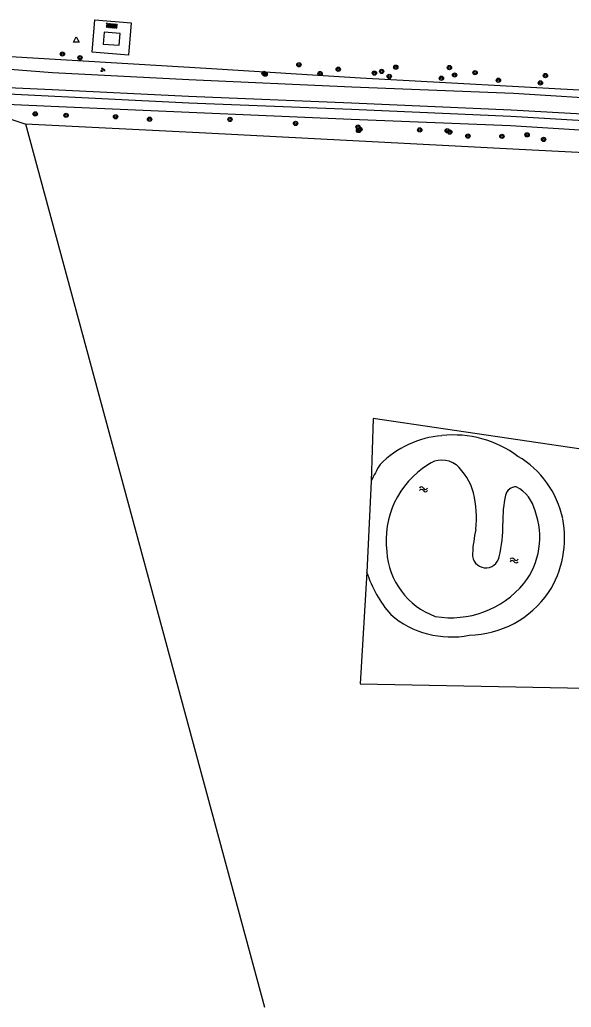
# Model space of a CAD drawing. Extents: x 128999 to 131010, y 395498 to 399007.
# Drawn here: x 129940.6 to 130043.8, y 395500 to 395684.8 of the extents above; entities that cross this region are included whole.
import ezdxf

# ---------------------------------------------------------------- set-up
doc = ezdxf.new("R2010")
doc.units = 0
for name, color, linetype in [('gg-afsc-draadraster', 7, 'Continuous'), ('gg-knt-onverhard', 7, 'Continuous'), ('gg-knt-verharding', 7, 'Continuous'), ('gg-kntw-bovenkant insteek waterloop', 7, 'Continuous'), ('gg-kntw-waterlijn', 7, 'Continuous'), ('gg-kwrk-betonelement', 7, 'Continuous'), ('gt-grn-groengrens', 7, 'Continuous'), ('gt-symb-boom', 7, 'Continuous'), ('gt-symb-groenvak', 7, 'Continuous'), ('gt-symb-overige verharding', 7, 'Continuous'), ('gt-symb-waterafsluiter', 7, 'Continuous'), ('gt-symb-watersymbool', 7, 'Continuous')]:
    doc.layers.add(name, color=color, linetype=linetype)

# ---------------------------------------------------------------- blocks, each defined once
blk = doc.blocks.new('gt0-BOOM')
at = {"layer": 'gt-symb-boom'}
for radius in [0.4, 0.2]:
    blk.add_circle((0, 0), radius, dxfattribs=at)
blk = doc.blocks.new('gt0-WAFSL')
at = {"layer": 'gt-symb-waterafsluiter'}
for p, q in [((-0.5, -0.33), (0, 0.67)), ((0, 0.67), (0.5, -0.33)), ((0.5, -0.33), (-0.5, -0.33))]:
    blk.add_line(p, q, dxfattribs=at)
blk = doc.blocks.new('gt0-GRVAK')
at = {"layer": 'gt-symb-groenvak'}
for p, q in [((-0.11, 0.19), (-0.23, 0.24)), ((-0.18, 0.15), (0.09, 0.15)), ((-0.09, 0.21), (-0.16, 0.32)), ((-0.05, 0.21), (-0.05, 0.39)), ((0, 0.21), (0.06, 0.32)), ((0.01, 0.19), (0.13, 0.24)), ((0.26, -0.05), (0.2, 0.06)), ((0.31, -0.05), (0.31, 0.13)), ((0.35, -0.05), (0.41, 0.06)), ((-0.24, -0.23), (-0.36, -0.18)), ((-0.32, -0.26), (-0.05, -0.26)), ((-0.23, -0.21), (-0.29, -0.1)), ((-0.18, -0.2), (-0.18, -0.02)), ((-0.14, -0.21), (-0.07, -0.1)), ((-0.12, -0.23), (0, -0.18)), ((0.24, -0.07), (0.12, -0.02)), ((0.17, -0.11), (0.44, -0.11)), ((0.37, -0.07), (0.49, -0.02))]:
    blk.add_line(p, q, dxfattribs=at)
blk = doc.blocks.new('gt0-OVH')
at = {"layer": 'gt-symb-overige verharding'}
for points in [[(-0.97, 0.3), (-0.97, 0.31), (-0.96, 0.32), (-0.97, 0.33), (-0.97, 0.34), (-0.98, 0.35), (-0.99, 0.35), (-1, 0.36), (-1.01, 0.35), (-1.02, 0.35), (-1.03, 0.34), (-1.03, 0.33), (-1.04, 0.32), (-1.03, 0.31), (-1.03, 0.3), (-1.02, 0.29), (-1.01, 0.29), (-1, 0.28), (-0.99, 0.29), (-0.98, 0.29)], [(-0.87, 0.11), (-0.87, 0.12), (-0.86, 0.13), (-0.87, 0.14), (-0.87, 0.15), (-0.88, 0.16), (-0.89, 0.16), (-0.9, 0.16), (-0.91, 0.16), (-0.92, 0.16), (-0.93, 0.15), (-0.93, 0.14), (-0.94, 0.13), (-0.93, 0.12), (-0.93, 0.11), (-0.92, 0.1), (-0.91, 0.09), (-0.9, 0.09), (-0.89, 0.09), (-0.88, 0.1)], [(-0.77, 0.3), (-0.77, 0.31), (-0.76, 0.32), (-0.77, 0.33), (-0.77, 0.34), (-0.78, 0.35), (-0.79, 0.35), (-0.8, 0.36), (-0.81, 0.35), (-0.82, 0.35), (-0.83, 0.34), (-0.83, 0.33), (-0.84, 0.32), (-0.83, 0.31), (-0.83, 0.3), (-0.82, 0.29), (-0.81, 0.29), (-0.8, 0.28), (-0.79, 0.29), (-0.78, 0.29)], [(-0.67, 0.11), (-0.67, 0.12), (-0.66, 0.13), (-0.67, 0.14), (-0.67, 0.15), (-0.68, 0.16), (-0.69, 0.16), (-0.7, 0.16), (-0.71, 0.16), (-0.72, 0.16), (-0.73, 0.15), (-0.73, 0.14), (-0.74, 0.13), (-0.73, 0.12), (-0.73, 0.11), (-0.72, 0.1), (-0.71, 0.09), (-0.7, 0.09), (-0.69, 0.09), (-0.68, 0.1)], [(-0.57, 0.3), (-0.57, 0.31), (-0.56, 0.32), (-0.57, 0.33), (-0.57, 0.34), (-0.58, 0.35), (-0.59, 0.35), (-0.6, 0.36), (-0.61, 0.35), (-0.62, 0.35), (-0.63, 0.34), (-0.63, 0.33), (-0.64, 0.32), (-0.63, 0.31), (-0.63, 0.3), (-0.62, 0.29), (-0.61, 0.29), (-0.6, 0.28), (-0.59, 0.29), (-0.58, 0.29)], [(-0.47, 0.11), (-0.47, 0.12), (-0.46, 0.13), (-0.47, 0.14), (-0.47, 0.15), (-0.48, 0.16), (-0.49, 0.16), (-0.5, 0.16), (-0.51, 0.16), (-0.52, 0.16), (-0.53, 0.15), (-0.53, 0.14), (-0.54, 0.13), (-0.53, 0.12), (-0.53, 0.11), (-0.52, 0.1), (-0.51, 0.09), (-0.5, 0.09), (-0.49, 0.09), (-0.48, 0.1)], [(-0.37, 0.3), (-0.37, 0.31), (-0.36, 0.32), (-0.37, 0.33), (-0.37, 0.34), (-0.38, 0.35), (-0.39, 0.35), (-0.4, 0.36), (-0.41, 0.35), (-0.42, 0.35), (-0.43, 0.34), (-0.43, 0.33), (-0.44, 0.32), (-0.43, 0.31), (-0.43, 0.3), (-0.42, 0.29), (-0.41, 0.29), (-0.4, 0.28), (-0.39, 0.29), (-0.38, 0.29)], [(-0.27, 0.11), (-0.27, 0.12), (-0.26, 0.13), (-0.27, 0.14), (-0.27, 0.15), (-0.28, 0.16), (-0.29, 0.16), (-0.3, 0.16), (-0.31, 0.16), (-0.32, 0.16), (-0.33, 0.15), (-0.33, 0.14), (-0.34, 0.13), (-0.33, 0.12), (-0.33, 0.11), (-0.32, 0.1), (-0.31, 0.09), (-0.3, 0.09), (-0.29, 0.09), (-0.28, 0.1)], [(-0.17, 0.3), (-0.17, 0.31), (-0.16, 0.32), (-0.17, 0.33), (-0.17, 0.34), (-0.18, 0.35), (-0.19, 0.35), (-0.2, 0.36), (-0.21, 0.35), (-0.22, 0.35), (-0.23, 0.34), (-0.23, 0.33), (-0.24, 0.32), (-0.23, 0.31), (-0.23, 0.3), (-0.22, 0.29), (-0.21, 0.29), (-0.2, 0.28), (-0.19, 0.29), (-0.18, 0.29)], [(-0.07, 0.11), (-0.07, 0.12), (-0.06, 0.13), (-0.07, 0.14), (-0.07, 0.15), (-0.08, 0.16), (-0.09, 0.16), (-0.1, 0.16), (-0.11, 0.16), (-0.12, 0.16), (-0.13, 0.15), (-0.13, 0.14), (-0.14, 0.13), (-0.13, 0.12), (-0.13, 0.11), (-0.12, 0.1), (-0.11, 0.09), (-0.1, 0.09), (-0.09, 0.09), (-0.08, 0.1)], [(0.03, 0.3), (0.03, 0.31), (0.04, 0.32), (0.03, 0.33), (0.03, 0.34), (0.02, 0.35), (0.01, 0.35), (0, 0.36), (-0.01, 0.35), (-0.02, 0.35), (-0.03, 0.34), (-0.03, 0.33), (-0.04, 0.32), (-0.03, 0.31), (-0.03, 0.3), (-0.02, 0.29), (-0.01, 0.29), (0, 0.28), (0.01, 0.29), (0.02, 0.29)], [(0.13, 0.11), (0.13, 0.12), (0.14, 0.13), (0.13, 0.14), (0.13, 0.15), (0.12, 0.16), (0.11, 0.16), (0.1, 0.16), (0.09, 0.16), (0.08, 0.16), (0.07, 0.15), (0.07, 0.14), (0.06, 0.13), (0.07, 0.12), (0.07, 0.11), (0.08, 0.1), (0.09, 0.09), (0.1, 0.09), (0.11, 0.09), (0.12, 0.1)], [(0.23, 0.3), (0.23, 0.31), (0.24, 0.32), (0.23, 0.33), (0.23, 0.34), (0.22, 0.35), (0.21, 0.35), (0.2, 0.36), (0.19, 0.35), (0.18, 0.35), (0.17, 0.34), (0.17, 0.33), (0.16, 0.32), (0.17, 0.31), (0.17, 0.3), (0.18, 0.29), (0.19, 0.29), (0.2, 0.28), (0.21, 0.29), (0.22, 0.29)], [(0.33, 0.11), (0.33, 0.12), (0.34, 0.13), (0.33, 0.14), (0.33, 0.15), (0.32, 0.16), (0.31, 0.16), (0.3, 0.16), (0.29, 0.16), (0.28, 0.16), (0.27, 0.15), (0.27, 0.14), (0.26, 0.13), (0.27, 0.12), (0.27, 0.11), (0.28, 0.1), (0.29, 0.09), (0.3, 0.09), (0.31, 0.09), (0.32, 0.1)], [(0.43, 0.3), (0.43, 0.31), (0.44, 0.32), (0.43, 0.33), (0.43, 0.34), (0.42, 0.35), (0.41, 0.35), (0.4, 0.36), (0.39, 0.35), (0.38, 0.35), (0.37, 0.34), (0.37, 0.33), (0.36, 0.32), (0.37, 0.31), (0.37, 0.3), (0.38, 0.29), (0.39, 0.29), (0.4, 0.28), (0.41, 0.29), (0.42, 0.29)], [(0.53, 0.11), (0.53, 0.12), (0.54, 0.13), (0.53, 0.14), (0.53, 0.15), (0.52, 0.16), (0.51, 0.16), (0.5, 0.16), (0.49, 0.16), (0.48, 0.16), (0.47, 0.15), (0.47, 0.14), (0.46, 0.13), (0.47, 0.12), (0.47, 0.11), (0.48, 0.1), (0.49, 0.09), (0.5, 0.09), (0.51, 0.09), (0.52, 0.1)], [(0.63, 0.3), (0.63, 0.31), (0.64, 0.32), (0.63, 0.33), (0.63, 0.34), (0.62, 0.35), (0.61, 0.35), (0.6, 0.36), (0.59, 0.35), (0.58, 0.35), (0.57, 0.34), (0.57, 0.33), (0.56, 0.32), (0.57, 0.31), (0.57, 0.3), (0.58, 0.29), (0.59, 0.29), (0.6, 0.28), (0.61, 0.29), (0.62, 0.29)], [(0.73, 0.11), (0.73, 0.12), (0.74, 0.13), (0.73, 0.14), (0.73, 0.15), (0.72, 0.16), (0.71, 0.16), (0.7, 0.16), (0.69, 0.16), (0.68, 0.16), (0.67, 0.15), (0.67, 0.14), (0.66, 0.13), (0.67, 0.12), (0.67, 0.11), (0.68, 0.1), (0.69, 0.09), (0.7, 0.09), (0.71, 0.09), (0.72, 0.1)], [(0.83, 0.3), (0.83, 0.31), (0.84, 0.32), (0.83, 0.33), (0.83, 0.34), (0.82, 0.35), (0.81, 0.35), (0.8, 0.36), (0.79, 0.35), (0.78, 0.35), (0.77, 0.34), (0.77, 0.33), (0.76, 0.32), (0.77, 0.31), (0.77, 0.3), (0.78, 0.29), (0.79, 0.29), (0.8, 0.28), (0.81, 0.29), (0.82, 0.29)], [(0.93, 0.11), (0.93, 0.12), (0.94, 0.13), (0.93, 0.14), (0.93, 0.15), (0.92, 0.16), (0.91, 0.16), (0.9, 0.16), (0.89, 0.16), (0.88, 0.16), (0.87, 0.15), (0.87, 0.14), (0.86, 0.13), (0.87, 0.12), (0.87, 0.11), (0.88, 0.1), (0.89, 0.09), (0.9, 0.09), (0.91, 0.09), (0.92, 0.1)], [(1.03, 0.3), (1.03, 0.31), (1.04, 0.32), (1.03, 0.33), (1.03, 0.34), (1.02, 0.35), (1.01, 0.35), (1, 0.36), (0.99, 0.35), (0.98, 0.35), (0.97, 0.34), (0.97, 0.33), (0.96, 0.32), (0.97, 0.31), (0.97, 0.3), (0.98, 0.29), (0.99, 0.29), (1, 0.28), (1.01, 0.29), (1.02, 0.29)], [(-0.97, -0.14), (-0.97, -0.13), (-0.96, -0.12), (-0.97, -0.11), (-0.97, -0.1), (-0.98, -0.09), (-0.99, -0.09), (-1, -0.08), (-1.01, -0.09), (-1.02, -0.09), (-1.03, -0.1), (-1.03, -0.11), (-1.04, -0.12), (-1.03, -0.13), (-1.03, -0.14), (-1.02, -0.15), (-1.01, -0.15), (-1, -0.16), (-0.99, -0.15), (-0.98, -0.15)], [(-0.87, -0.33), (-0.87, -0.32), (-0.86, -0.31), (-0.87, -0.3), (-0.87, -0.29), (-0.88, -0.28), (-0.89, -0.28), (-0.9, -0.28), (-0.91, -0.28), (-0.92, -0.28), (-0.93, -0.29), (-0.93, -0.3), (-0.94, -0.31), (-0.93, -0.32), (-0.93, -0.33), (-0.92, -0.34), (-0.91, -0.35), (-0.9, -0.35), (-0.89, -0.35), (-0.88, -0.34)], [(-0.77, -0.14), (-0.77, -0.13), (-0.76, -0.12), (-0.77, -0.11), (-0.77, -0.1), (-0.78, -0.09), (-0.79, -0.09), (-0.8, -0.08), (-0.81, -0.09), (-0.82, -0.09), (-0.83, -0.1), (-0.83, -0.11), (-0.84, -0.12), (-0.83, -0.13), (-0.83, -0.14), (-0.82, -0.15), (-0.81, -0.15), (-0.8, -0.16), (-0.79, -0.15), (-0.78, -0.15)], [(-0.67, -0.33), (-0.67, -0.32), (-0.66, -0.31), (-0.67, -0.3), (-0.67, -0.29), (-0.68, -0.28), (-0.69, -0.28), (-0.7, -0.28), (-0.71, -0.28), (-0.72, -0.28), (-0.73, -0.29), (-0.73, -0.3), (-0.74, -0.31), (-0.73, -0.32), (-0.73, -0.33), (-0.72, -0.34), (-0.71, -0.35), (-0.7, -0.35), (-0.69, -0.35), (-0.68, -0.34)], [(-0.57, -0.14), (-0.57, -0.13), (-0.56, -0.12), (-0.57, -0.11), (-0.57, -0.1), (-0.58, -0.09), (-0.59, -0.09), (-0.6, -0.08), (-0.61, -0.09), (-0.62, -0.09), (-0.63, -0.1), (-0.63, -0.11), (-0.64, -0.12), (-0.63, -0.13), (-0.63, -0.14), (-0.62, -0.15), (-0.61, -0.15), (-0.6, -0.16), (-0.59, -0.15), (-0.58, -0.15)], [(-0.47, -0.33), (-0.47, -0.32), (-0.46, -0.31), (-0.47, -0.3), (-0.47, -0.29), (-0.48, -0.28), (-0.49, -0.28), (-0.5, -0.28), (-0.51, -0.28), (-0.52, -0.28), (-0.53, -0.29), (-0.53, -0.3), (-0.54, -0.31), (-0.53, -0.32), (-0.53, -0.33), (-0.52, -0.34), (-0.51, -0.35), (-0.5, -0.35), (-0.49, -0.35), (-0.48, -0.34)], [(-0.37, -0.14), (-0.37, -0.13), (-0.36, -0.12), (-0.37, -0.11), (-0.37, -0.1), (-0.38, -0.09), (-0.39, -0.09), (-0.4, -0.08), (-0.41, -0.09), (-0.42, -0.09), (-0.43, -0.1), (-0.43, -0.11), (-0.44, -0.12), (-0.43, -0.13), (-0.43, -0.14), (-0.42, -0.15), (-0.41, -0.15), (-0.4, -0.16), (-0.39, -0.15), (-0.38, -0.15)], [(-0.27, -0.33), (-0.27, -0.32), (-0.26, -0.31), (-0.27, -0.3), (-0.27, -0.29), (-0.28, -0.28), (-0.29, -0.28), (-0.3, -0.28), (-0.31, -0.28), (-0.32, -0.28), (-0.33, -0.29), (-0.33, -0.3), (-0.34, -0.31), (-0.33, -0.32), (-0.33, -0.33), (-0.32, -0.34), (-0.31, -0.35), (-0.3, -0.35), (-0.29, -0.35), (-0.28, -0.34)], [(-0.17, -0.14), (-0.17, -0.13), (-0.16, -0.12), (-0.17, -0.11), (-0.17, -0.1), (-0.18, -0.09), (-0.19, -0.09), (-0.2, -0.08), (-0.21, -0.09), (-0.22, -0.09), (-0.23, -0.1), (-0.23, -0.11), (-0.24, -0.12), (-0.23, -0.13), (-0.23, -0.14), (-0.22, -0.15), (-0.21, -0.15), (-0.2, -0.16), (-0.19, -0.15), (-0.18, -0.15)], [(-0.07, -0.33), (-0.07, -0.32), (-0.06, -0.31), (-0.07, -0.3), (-0.07, -0.29), (-0.08, -0.28), (-0.09, -0.28), (-0.1, -0.28), (-0.11, -0.28), (-0.12, -0.28), (-0.13, -0.29), (-0.13, -0.3), (-0.14, -0.31), (-0.13, -0.32), (-0.13, -0.33), (-0.12, -0.34), (-0.11, -0.35), (-0.1, -0.35), (-0.09, -0.35), (-0.08, -0.34)], [(0.03, -0.14), (0.03, -0.13), (0.04, -0.12), (0.03, -0.11), (0.03, -0.1), (0.02, -0.09), (0.01, -0.09), (0, -0.08), (-0.01, -0.09), (-0.02, -0.09), (-0.03, -0.1), (-0.03, -0.11), (-0.04, -0.12), (-0.03, -0.13), (-0.03, -0.14), (-0.02, -0.15), (-0.01, -0.15), (0, -0.16), (0.01, -0.15), (0.02, -0.15)], [(0.13, -0.33), (0.13, -0.32), (0.14, -0.31), (0.13, -0.3), (0.13, -0.29), (0.12, -0.28), (0.11, -0.28), (0.1, -0.28), (0.09, -0.28), (0.08, -0.28), (0.07, -0.29), (0.07, -0.3), (0.06, -0.31), (0.07, -0.32), (0.07, -0.33), (0.08, -0.34), (0.09, -0.35), (0.1, -0.35), (0.11, -0.35), (0.12, -0.34)], [(0.23, -0.14), (0.23, -0.13), (0.24, -0.12), (0.23, -0.11), (0.23, -0.1), (0.22, -0.09), (0.21, -0.09), (0.2, -0.08), (0.19, -0.09), (0.18, -0.09), (0.17, -0.1), (0.17, -0.11), (0.16, -0.12), (0.17, -0.13), (0.17, -0.14), (0.18, -0.15), (0.19, -0.15), (0.2, -0.16), (0.21, -0.15), (0.22, -0.15)], [(0.33, -0.33), (0.33, -0.32), (0.34, -0.31), (0.33, -0.3), (0.33, -0.29), (0.32, -0.28), (0.31, -0.28), (0.3, -0.28), (0.29, -0.28), (0.28, -0.28), (0.27, -0.29), (0.27, -0.3), (0.26, -0.31), (0.27, -0.32), (0.27, -0.33), (0.28, -0.34), (0.29, -0.35), (0.3, -0.35), (0.31, -0.35), (0.32, -0.34)], [(0.43, -0.14), (0.43, -0.13), (0.44, -0.12), (0.43, -0.11), (0.43, -0.1), (0.42, -0.09), (0.41, -0.09), (0.4, -0.08), (0.39, -0.09), (0.38, -0.09), (0.37, -0.1), (0.37, -0.11), (0.36, -0.12), (0.37, -0.13), (0.37, -0.14), (0.38, -0.15), (0.39, -0.15), (0.4, -0.16), (0.41, -0.15), (0.42, -0.15)], [(0.53, -0.33), (0.53, -0.32), (0.54, -0.31), (0.53, -0.3), (0.53, -0.29), (0.52, -0.28), (0.51, -0.28), (0.5, -0.28), (0.49, -0.28), (0.48, -0.28), (0.47, -0.29), (0.47, -0.3), (0.46, -0.31), (0.47, -0.32), (0.47, -0.33), (0.48, -0.34), (0.49, -0.35), (0.5, -0.35), (0.51, -0.35), (0.52, -0.34)], [(0.63, -0.14), (0.63, -0.13), (0.64, -0.12), (0.63, -0.11), (0.63, -0.1), (0.62, -0.09), (0.61, -0.09), (0.6, -0.08), (0.59, -0.09), (0.58, -0.09), (0.57, -0.1), (0.57, -0.11), (0.56, -0.12), (0.57, -0.13), (0.57, -0.14), (0.58, -0.15), (0.59, -0.15), (0.6, -0.16), (0.61, -0.15), (0.62, -0.15)], [(0.73, -0.33), (0.73, -0.32), (0.74, -0.31), (0.73, -0.3), (0.73, -0.29), (0.72, -0.28), (0.71, -0.28), (0.7, -0.28), (0.69, -0.28), (0.68, -0.28), (0.67, -0.29), (0.67, -0.3), (0.66, -0.31), (0.67, -0.32), (0.67, -0.33), (0.68, -0.34), (0.69, -0.35), (0.7, -0.35), (0.71, -0.35), (0.72, -0.34)], [(0.83, -0.14), (0.83, -0.13), (0.84, -0.12), (0.83, -0.11), (0.83, -0.1), (0.82, -0.09), (0.81, -0.09), (0.8, -0.08), (0.79, -0.09), (0.78, -0.09), (0.77, -0.1), (0.77, -0.11), (0.76, -0.12), (0.77, -0.13), (0.77, -0.14), (0.78, -0.15), (0.79, -0.15), (0.8, -0.16), (0.81, -0.15), (0.82, -0.15)], [(0.93, -0.33), (0.93, -0.32), (0.94, -0.31), (0.93, -0.3), (0.93, -0.29), (0.92, -0.28), (0.91, -0.28), (0.9, -0.28), (0.89, -0.28), (0.88, -0.28), (0.87, -0.29), (0.87, -0.3), (0.86, -0.31), (0.87, -0.32), (0.87, -0.33), (0.88, -0.34), (0.89, -0.35), (0.9, -0.35), (0.91, -0.35), (0.92, -0.34)], [(1.03, -0.14), (1.03, -0.13), (1.04, -0.12), (1.03, -0.11), (1.03, -0.1), (1.02, -0.09), (1.01, -0.09), (1, -0.08), (0.99, -0.09), (0.98, -0.09), (0.97, -0.1), (0.97, -0.11), (0.96, -0.12), (0.97, -0.13), (0.97, -0.14), (0.98, -0.15), (0.99, -0.15), (1, -0.16), (1.01, -0.15), (1.02, -0.15)]]:
    blk.add_lwpolyline(points, close=True, dxfattribs=at)
blk = doc.blocks.new('gt0-WA')
at = {"layer": 'gt-symb-watersymbool'}
for centre, start, end in [((-0.32, 0.02), 28.0725, 151.9275), ((0.43, 0.42), 208.0725, 331.9275), ((-0.32, -0.43), 28.0725, 151.9275), ((0.43, -0.03), 208.0725, 331.9275)]:
    blk.add_arc(centre, 0.425, start, end, dxfattribs=at)

msp = doc.modelspace()

# ---------------------------------------------------------------- linework, layer by layer
at = {"layer": 'gg-afsc-draadraster'}
for points in [[(129925.24, 395678.7), (129975.47, 395675.72), (130004.32, 395673.89), (130049.78, 395671.41), (130070.35, 395670.27), (130074.3, 395669.84), (130078.65, 395669.68)], [(129824.45, 395674.5), (129845.73, 395672.62), (129934.08, 395667.78), (129941.57, 395665.28), (129941.68, 395665.28)], [(129941.68, 395665.28), (129975.42, 395663.6), (130033.99, 395660.58), (130069.54, 395658.77), (130111.33, 395651.99), (130168.13, 395642.6), (130168.79, 395643.02)], [(130005.5, 395581.42), (130004.3, 395560.54), (130046.29, 395559.72), (130060.81, 395602.17), (130006.72, 395610.19), (130006.35, 395598.41)]]:
    msp.add_lwpolyline(points, dxfattribs=at)
at = {"layer": 'gg-knt-onverhard'}
for points in [[(129954.65, 395684.77), (129961.47, 395684.22), (129960.97, 395678.14), (129954.16, 395678.7), (129954.65, 395684.77)], [(129925.24, 395678.7), (129925.27, 395677.45), (129925.91, 395676.55), (129946.73, 395674.93), (129972.25, 395673.6), (130002.69, 395672.25), (130032.96, 395671.04), (130052.85, 395669.77), (130066.11, 395668.8), (130079.01, 395667.45), (130102.73, 395663.72), (130132.42, 395658.48), (130161.52, 395653.81), (130192.01, 395648.05), (130220.65, 395643.05), (130250.79, 395637.41), (130279.68, 395632.59), (130308.5, 395628.79), (130313.59, 395628.25)], [(130312.03, 395623.72), (130308.53, 395624.78), (130279.13, 395629.6), (130250.31, 395634.54), (130220.11, 395639.8), (130191.38, 395645.11), (130160.62, 395650.03), (130131.71, 395655.04), (130102.19, 395660.42), (130078.35, 395664.15), (130065.82, 395665.62), (130052.46, 395666.73), (130032.51, 395667.85), (130002.64, 395669.18), (129972.15, 395670.41), (129946.64, 395671.68), (129924.6, 395672.67), (129905.36, 395674.11), (129881.11, 395675.16), (129853.63, 395676.24), (129833.36, 395676.5)]]:
    msp.add_lwpolyline(points, dxfattribs=at)
at = {"layer": 'gg-knt-verharding'}
for points in [[(129833.36, 395676.5), (129853.55, 395675.21), (129881.18, 395673.82), (129905.33, 395672.56), (129924.63, 395671.57), (129972.23, 395669.22), (130002.64, 395668.04), (130032.45, 395666.75), (130052.44, 395665.52), (130065.67, 395664.19), (130078.21, 395662.95), (130102.04, 395659.14), (130131.55, 395654.07), (130160.65, 395649.12), (130191.16, 395643.99), (130219.97, 395639.03), (130250.25, 395633.75), (130279.05, 395628.82), (130308.47, 395623.83), (130310.08, 395623.57), (130312.03, 395623.72)], [(130313.21, 395621.71), (130310.83, 395621.61), (130308.31, 395621.75), (130278.8, 395626.91), (130249.91, 395631.93), (130219.74, 395637.12), (130190.85, 395642.11), (130101.44, 395657.36), (130077.91, 395661.09), (130065.59, 395662.45), (130052.32, 395663.67), (130032.42, 395664.93), (130002.6, 395666.12), (129972.32, 395667.4), (129946.47, 395668.52), (129924.26, 395669.56), (129881.31, 395671.84), (129853.47, 395673.2), (129832.66, 395674.67)]]:
    msp.add_lwpolyline(points, dxfattribs=at)
at = {"layer": 'gg-kntw-bovenkant insteek waterloop'}
msp.add_line((130006.35, 395598.41), (130005.5, 395581.42), dxfattribs=at)
for centre, radius, start, end in [((130020.97, 395588.9), 18.1, 94.4363, 135.7222), ((130021.82, 395587.24), 19.84, 52.9665, 96.5035), ((130024.83, 395587.78), 17.72, 11.8598, 59.7078), ((130028.43, 395588.67), 24.14, 147.7713, 156.1921), ((130023.76, 395587.79), 18.76, 327.0824, 11.1487), ((130028.1, 395588.93), 23.82, 198.3746, 220.5027), ((130024.24, 395588.16), 18.57, 271.3849, 325.3263), ((130021.38, 395586.89), 17.61, 229.7007, 280.8333)]:
    msp.add_arc(centre, radius, start, end, dxfattribs=at)
at = {"layer": 'gg-kntw-waterlijn'}
for centre, radius, start, end in [((130025.94, 395587.31), 16.82, 122.4313, 187.0032), ((130019.59, 395597.83), 4.54, 54.4315, 125.9357), ((130014.82, 395593.35), 11.04, 15.1812, 47.8452), ((130033.44, 395595.35), 2.03, 88.7427, 166.7314), ((130030.46, 395591.41), 6.69, 12.5036, 63.1427), ((130005.92, 395591.57), 20.1, 353.8564, 13.4145), ((130052.2, 395591.3), 21.23, 167.6994, 182.0312), ((130023.93, 395587.93), 13.96, 321.757, 20.6835), ((130006.9, 395590.19), 24.09, 345.7952, 0.8361), ((130056.74, 395582.93), 31.51, 168.1119, 176.4713), ((130023.11, 395586.17), 13.89, 183.7346, 249.7721), ((130027.79, 395584.71), 2.5, 176.3174, 350.1745), ((130021.29, 395590.53), 17.65, 260.2894, 320.4367)]:
    msp.add_arc(centre, radius, start, end, dxfattribs=at)
at = {"layer": 'gg-kwrk-betonelement'}
msp.add_lwpolyline([(129956.19, 395680.23), (129959.21, 395679.99), (129959.39, 395682.18), (129956.37, 395682.43), (129956.19, 395680.23)], dxfattribs=at)
at = {"layer": 'gt-grn-groengrens'}
msp.add_line((129941.68, 395665.28), (129986.4, 395500), dxfattribs=at)

# ---------------------------------------------------------------- block references
at = {"layer": 'gt-symb-boom'}
for p in [(129948.59, 395678.36), (129951.88, 395677.67), (129992.83, 395676.35), (129986.29, 395674.73), (129986.53, 395674.59), (129996.79, 395674.71), (130000.19, 395675.51), (130006.94, 395674.78), (130008.3, 395675.11), (130009.72, 395674.16), (130010.94, 395675.9), (130020.97, 395675.83), (130021.93, 395674.43), (130025.77, 395674.87), (130038.93, 395674.33), (130019.48, 395673.83), (130030.14, 395673.46), (130038, 395672.96), (129943.5, 395667.15), (129949.27, 395666.89), (129958.53, 395666.61), (129964.9, 395666.16), (129979.93, 395666.13), (129992.19, 395665.37), (130003.87, 395664.7), (130003.98, 395664.05), (130004.23, 395664.27), (130015.42, 395664.15), (130020.57, 395664), (130021.03, 395663.75), (130024.44, 395663.01), (130035.5, 395663.24), (130030.8, 395662.96), (130038.59, 395662.38)]:
    msp.add_blockref('gt0-BOOM', p, dxfattribs=at)
at = {"layer": 'gt-symb-groenvak'}
msp.add_blockref('gt0-GRVAK', (129956.12, 395675.41), dxfattribs=at)
at = {"layer": 'gt-symb-overige verharding', "rotation": -5.453918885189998}
msp.add_blockref('gt0-OVH', (129957.8, 395683.63), dxfattribs=at)
at = {"layer": 'gt-symb-waterafsluiter'}
msp.add_blockref('gt0-WAFSL', (129951.19, 395680.88), dxfattribs=at)
at = {"layer": 'gt-symb-watersymbool'}
for p in [(130016.06, 395596.91), (130033, 395583.6)]:
    msp.add_blockref('gt0-WA', p, dxfattribs=at)

doc.saveas('drawing.dxf')
